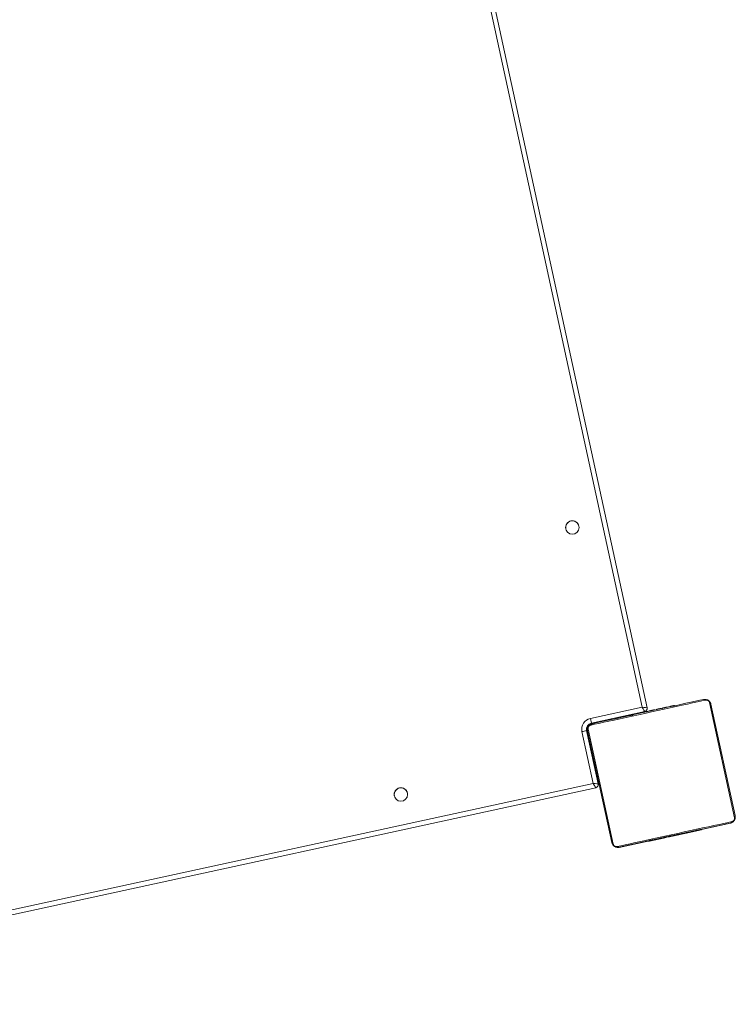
# Model space of a CAD drawing. Header units: inches. Extents: x -433 to 341, y -109 to 237.
# Tile 321 of 335: x 92.072 to 92.525, y 18.773 to 19.396. Entities that reach past the tile are written whole.
import ezdxf

# ---------------------------------------------------------------- set-up
doc = ezdxf.new("R2010")
doc.units = ezdxf.units.IN
doc.header["$MEASUREMENT"] = 0
doc.layers.add('1_projektowane', color=7, linetype='Continuous', lineweight=5)
doc.layers.add('urzadzenie', color=7, linetype='Continuous', lineweight=5)

# ---------------------------------------------------------------- blocks, each defined once
blk = doc.blocks.new('ddddd')
at = {"layer": 'urzadzenie', "color": 7, "linetype": 'Continuous'}
for p, q in [((75.20416, -7.10406), (75.12968, -7.10406)), ((75.13092, -7.10337), (75.20292, -7.10337)), ((75.20693, -7.10737), (75.20692, -7.10737)), ((75.20693, -7.10737), (75.20693, -7.1261)), ((75.20693, -7.10737), (75.20705, -7.10737)), ((75.20705, -7.1261), (75.20705, -7.10737)), ((75.12692, -7.12609), (75.12668, -7.12609)), ((75.12672, -7.12632), (75.12692, -7.12632)), ((75.20712, -7.1261), (75.20692, -7.1261)), ((75.20712, -7.12631), (75.20692, -7.12631)), ((75.20713, -7.12856), (75.20712, -7.12623)), ((75.12672, -7.12754), (75.12692, -7.12754)), ((75.12672, -7.13009), (75.12672, -7.1291)), ((75.12672, -7.1291), (75.12692, -7.1291)), ((75.12672, -7.13009), (75.12692, -7.13009)), ((75.12672, -7.13115), (75.12672, -7.13009)), ((75.12672, -7.13115), (75.12692, -7.13115)), ((75.12672, -7.13267), (75.12692, -7.13267)), ((75.20712, -7.12745), (75.20692, -7.12745)), ((75.20712, -7.12798), (75.20692, -7.12798)), ((75.20692, -7.12959), (75.20692, -7.12961)), ((75.20712, -7.12959), (75.20692, -7.12959)), ((75.20712, -7.12961), (75.20692, -7.12961)), ((75.20712, -7.1312), (75.20692, -7.1312)), ((75.20712, -7.13202), (75.20692, -7.13202)), ((75.20693, -7.12798), (75.20693, -7.12813)), ((75.20705, -7.12925), (75.20705, -7.12813)), ((75.20712, -7.12813), (75.20712, -7.12813)), ((75.20712, -7.12896), (75.20712, -7.12988)), ((75.20712, -7.12959), (75.20712, -7.12961)), ((75.20712, -7.12988), (75.20712, -7.13098)), ((75.20712, -7.13105), (75.20712, -7.13105)), ((75.20712, -7.13383), (75.20713, -7.13118)), ((75.20712, -7.13202), (75.20712, -7.13202)), ((75.20713, -7.13235), (75.20712, -7.13235)), ((75.20713, -7.13306), (75.20712, -7.13306)), ((75.20713, -7.13181), (75.20712, -7.13181)), ((75.12666, -7.13402), (75.12692, -7.13402)), ((75.12672, -7.1338), (75.12692, -7.1338)), ((75.12672, -7.1342), (75.12672, -7.13402)), ((75.12672, -7.13477), (75.12672, -7.1342)), ((75.12672, -7.1342), (75.12692, -7.1342)), ((75.12672, -7.13477), (75.12692, -7.13477)), ((75.12672, -7.13638), (75.12672, -7.13637)), ((75.12672, -7.13637), (75.12692, -7.13637)), ((75.12672, -7.13638), (75.12692, -7.13638)), ((75.12672, -7.13799), (75.12692, -7.13799)), ((75.12672, -7.13884), (75.12692, -7.13884)), ((75.12672, -7.13885), (75.12692, -7.13885)), ((75.12672, -7.13885), (75.12692, -7.13885)), ((75.12672, -7.13909), (75.12692, -7.13909)), ((75.20712, -7.13498), (75.20692, -7.13498)), ((75.20705, -7.13889), (75.20705, -7.13789)), ((75.20712, -7.1349), (75.20712, -7.1349)), ((74.47945, -7.14337), (75.12445, -7.14337)), ((75.12445, -7.14337), (75.12445, -7.14337)), ((75.12645, -7.14537), (75.12645, -7.17987)), ((75.12645, -7.14537), (75.12645, -7.14537)), ((75.12645, -7.17987), (75.12645, -7.14537)), ((75.12645, -7.14537), (75.12672, -7.14537)), ((75.12672, -7.14054), (75.12692, -7.14054)), ((75.12672, -7.14173), (75.12692, -7.14173)), ((75.12672, -7.14369), (75.12692, -7.14369)), ((75.20692, -7.1393), (75.20692, -7.13949)), ((75.20712, -7.1393), (75.20692, -7.1393)), ((75.20692, -7.13949), (75.20692, -7.14009)), ((75.20712, -7.13949), (75.20692, -7.13949)), ((75.20712, -7.14009), (75.20692, -7.14009)), ((75.20712, -7.14304), (75.20692, -7.14304)), ((75.20712, -7.145), (75.20692, -7.145)), ((75.20712, -7.14009), (75.20712, -7.14009)), ((75.20712, -7.143), (75.20712, -7.143)), ((75.20712, -7.14473), (75.20712, -7.14473)), ((75.20712, -7.14493), (75.20712, -7.14494)), ((75.20712, -7.14494), (75.20712, -7.14493)), ((75.20712, -7.14493), (75.20712, -7.14493)), ((75.20712, -7.14494), (75.20712, -7.14494)), ((75.20712, -7.14494), (75.20712, -7.14494)), ((75.12345, -7.14637), (74.48045, -7.14637)), ((75.12345, -7.17987), (75.12345, -7.14637)), ((75.12672, -7.15037), (75.12645, -7.15037)), ((75.12672, -7.14664), (75.12692, -7.14664)), ((75.12672, -7.14724), (75.12672, -7.14664)), ((75.12672, -7.14743), (75.12672, -7.14724)), ((75.12672, -7.14724), (75.12692, -7.14724)), ((75.12672, -7.14743), (75.12692, -7.14743)), ((75.20712, -7.14619), (75.20692, -7.14619)), ((75.20712, -7.14764), (75.20692, -7.14764)), ((75.20712, -7.14788), (75.20692, -7.14788)), ((75.20712, -7.14788), (75.20692, -7.14788)), ((75.20712, -7.14789), (75.20692, -7.14789)), ((75.20712, -7.14874), (75.20692, -7.14874)), ((75.20692, -7.15035), (75.20692, -7.15036)), ((75.20712, -7.15035), (75.20692, -7.15035)), ((75.20712, -7.15036), (75.20692, -7.15036)), ((75.20693, -7.14764), (75.20693, -7.14882)), ((75.20693, -7.14874), (75.20693, -7.14789)), ((75.20705, -7.14874), (75.20705, -7.14789)), ((75.20712, -7.14637), (75.20712, -7.14642)), ((75.20712, -7.14764), (75.20712, -7.14764)), ((75.20712, -7.14785), (75.20712, -7.14788)), ((75.20712, -7.14788), (75.20712, -7.14785)), ((75.20712, -7.14788), (75.20712, -7.14788)), ((75.20712, -7.14789), (75.20712, -7.14788)), ((75.20712, -7.14889), (75.20712, -7.14889)), ((75.20712, -7.15035), (75.20712, -7.15036)), ((75.20713, -7.14688), (75.20713, -7.14679)), ((75.12672, -7.15175), (75.12692, -7.15175)), ((75.12672, -7.15471), (75.12692, -7.15471)), ((75.12672, -7.15553), (75.12692, -7.15553)), ((75.12672, -7.15714), (75.12672, -7.15713)), ((75.12672, -7.15713), (75.12692, -7.15713)), ((75.12672, -7.15714), (75.12692, -7.15714)), ((75.20719, -7.15271), (75.20688, -7.15271)), ((75.20692, -7.15181), (75.20692, -7.15253)), ((75.20712, -7.15196), (75.20692, -7.15196)), ((75.20692, -7.15253), (75.20692, -7.15271)), ((75.20712, -7.15253), (75.20692, -7.15253)), ((75.20712, -7.15294), (75.20692, -7.15294)), ((75.20712, -7.15406), (75.20692, -7.15406)), ((75.20692, -7.15558), (75.20692, -7.15664)), ((75.20712, -7.15558), (75.20692, -7.15558)), ((75.20692, -7.15664), (75.20692, -7.15763)), ((75.20712, -7.15664), (75.20692, -7.15664)), ((75.20712, -7.15712), (75.20692, -7.15712)), ((75.20712, -7.15763), (75.20692, -7.15763)), ((75.20693, -7.15712), (75.20693, -7.17937)), ((75.20705, -7.16063), (75.20705, -7.15712)), ((75.20712, -7.15181), (75.20712, -7.15181)), ((75.20712, -7.15425), (75.20712, -7.15284)), ((75.20712, -7.15558), (75.20712, -7.15664)), ((75.20712, -7.15664), (75.20712, -7.15763)), ((75.20712, -7.15712), (75.20713, -7.15712)), ((75.20713, -7.15419), (75.20713, -7.15419)), ((75.12672, -7.15875), (75.12692, -7.15875)), ((75.12672, -7.15928), (75.12692, -7.15928)), ((75.12672, -7.16042), (75.12692, -7.16042)), ((75.12672, -7.16064), (75.12692, -7.16064)), ((75.20685, -7.16065), (75.20716, -7.16065)), ((75.20712, -7.15919), (75.20692, -7.15919)), ((75.20712, -7.16041), (75.20692, -7.16041)), ((75.20693, -7.17937), (75.20693, -7.16065)), ((75.20705, -7.17937), (75.20705, -7.16065)), ((75.20712, -7.16051), (75.20712, -7.15914)), ((75.12345, -7.17987), (75.12645, -7.17987)), ((75.12645, -7.17987), (75.12645, -7.17987)), ((75.12695, -7.18037), (75.12648, -7.18037)), ((75.12695, -7.18037), (75.12695, -7.17978)), ((75.12698, -7.18037), (75.12695, -7.18037)), ((75.12698, -7.17999), (75.12698, -7.18037)), ((75.12968, -7.18268), (75.20416, -7.18268)), ((75.20692, -7.17937), (75.20693, -7.17937)), ((75.20693, -7.17937), (75.20705, -7.17937)), ((75.12995, -7.18337), (75.12995, -7.18383)), ((75.13045, -7.18387), (75.16495, -7.18387)), ((75.16395, -7.18687), (75.13045, -7.18687)), ((75.20292, -7.18337), (75.13092, -7.18337)), ((75.15995, -7.18387), (75.15995, -7.18337)), ((75.16395, -7.82987), (75.16395, -7.18687)), ((75.16495, -7.18337), (75.16495, -7.18387)), ((75.16495, -7.18387), (75.16495, -7.18387)), ((75.16497, -7.18387), (75.16497, -7.18337)), ((75.16695, -7.18587), (75.16695, -7.83087)), ((75.16695, -7.18587), (75.16695, -7.18587)), ((75.16695, -7.83087), (75.16695, -7.18587)), ((75.20293, -7.18337), (75.20292, -7.18337)), ((75.20293, -7.18337), (75.20305, -7.18337))]:
    blk.add_line(p, q, dxfattribs=at)
at = {"layer": 'urzadzenie', "color": 7, "linetype": 'Continuous', "flags": 128}
for points in [[(75.12692, -7.17937), (75.12692, -7.17692), (75.12692, -7.1742), (75.12692, -7.17121), (75.12692, -7.16799), (75.12692, -7.16457), (75.12692, -7.16096), (75.12692, -7.15721), (75.12692, -7.15334), (75.12692, -7.14938), (75.12692, -7.14538), (75.12692, -7.14135), (75.12692, -7.13735), (75.12692, -7.13339), (75.12692, -7.12952), (75.12692, -7.12577), (75.12692, -7.12216), (75.12692, -7.11874), (75.12692, -7.11552), (75.12692, -7.11253), (75.12692, -7.10981), (75.12692, -7.10737)], [(75.12693, -7.10737), (75.12701, -7.10658), (75.12721, -7.1059)], [(75.12761, -7.10612), (75.12761, -7.10865), (75.12761, -7.11147), (75.12761, -7.11456), (75.12761, -7.11789), (75.12761, -7.12143), (75.12761, -7.12516), (75.12761, -7.12905), (75.12761, -7.13305), (75.12761, -7.13714), (75.12761, -7.14128), (75.12761, -7.14545), (75.12761, -7.14959), (75.12761, -7.15368), (75.12761, -7.15768), (75.12761, -7.16157), (75.12761, -7.1653), (75.12761, -7.16884), (75.12761, -7.17217), (75.12761, -7.17526), (75.12761, -7.17808), (75.12761, -7.18061)], [(75.12952, -7.10362), (75.13015, -7.10344), (75.13093, -7.10337)], [(75.20623, -7.18061), (75.20623, -7.17808), (75.20623, -7.17526), (75.20623, -7.17217), (75.20623, -7.16884), (75.20623, -7.1653), (75.20623, -7.16157), (75.20623, -7.15768), (75.20623, -7.15368), (75.20623, -7.14959), (75.20623, -7.14545), (75.20623, -7.14128), (75.20623, -7.13714), (75.20623, -7.13305), (75.20623, -7.12905), (75.20623, -7.12516), (75.20623, -7.12143), (75.20623, -7.11789), (75.20623, -7.11456), (75.20623, -7.11147), (75.20623, -7.10865), (75.20623, -7.10612)], [(75.20692, -7.10737), (75.20692, -7.10981), (75.20692, -7.11253), (75.20692, -7.11552), (75.20692, -7.11874), (75.20692, -7.12216), (75.20692, -7.12577), (75.20692, -7.12952), (75.20692, -7.13339), (75.20692, -7.13735), (75.20692, -7.14135), (75.20692, -7.14538), (75.20692, -7.14938), (75.20692, -7.15334), (75.20692, -7.15721), (75.20692, -7.16096), (75.20692, -7.16457), (75.20692, -7.16799), (75.20692, -7.17121), (75.20692, -7.1742), (75.20692, -7.17692), (75.20692, -7.17937)], [(75.12697, -7.15334), (75.12697, -7.15431), (75.12697, -7.1559), (75.12697, -7.15786), (75.12697, -7.1599), (75.12697, -7.1617), (75.12697, -7.163), (75.12697, -7.16359), (75.12697, -7.16339), (75.12697, -7.16242), (75.12697, -7.16083), (75.12697, -7.15887), (75.12697, -7.15683), (75.12697, -7.15503), (75.12697, -7.15373), (75.12697, -7.15314), (75.12697, -7.15334)], [(75.12719, -7.18079), (75.12701, -7.18015), (75.12693, -7.17937)], [(75.13093, -7.18337), (75.13015, -7.18329), (75.12949, -7.1831)]]:
    blk.add_lwpolyline(points, dxfattribs=at)
at = {"layer": 'urzadzenie', "color": 7, "linetype": 'Continuous'}
for centre in [(75.00295, -7.16537), (75.14495, -7.30737)]:
    blk.add_circle(centre, 0.00425, dxfattribs=at)
for centre, radius, start, end in [((75.12846, -7.10741), 0.00154, 123.51089, 178.39713), ((75.13097, -7.10491), 0.00154, 91.61375, 146.4859), ((75.20288, -7.10491), 0.00154, 33.49903, 88.38219), ((75.20293, -7.10737), 0.004, 360, 90), ((75.20538, -7.10741), 0.00154, 1.62867, 56.49775), ((75.20305, -7.10737), 0.004, 0, 17.83688), ((75.12445, -7.14537), 0.002, 360, 90), ((75.12445, -7.14537), 0.002, 360, 90), ((75.00295, -7.16537), 0.00425, 90, 270), ((75.13045, -7.17987), 0.007, 180, 270), ((75.13045, -7.17987), 0.004, 180, 270), ((75.13045, -7.17987), 0.004, 180, 270), ((75.12846, -7.17932), 0.00154, 181.60287, 236.48911), ((75.12995, -7.18037), 0.003, 180, 270), ((75.12998, -7.18037), 0.003, 180, 270), ((75.13097, -7.18182), 0.00154, 213.5141, 268.38625), ((75.20288, -7.18183), 0.00154, 271.61781, 326.50097), ((75.20293, -7.17937), 0.004, 270, 0), ((75.20538, -7.17932), 0.00154, 303.50225, 358.37133), ((75.20305, -7.17937), 0.004, 348.6067, 0), ((77.77633, -7.18612), 2.64588, 179.95128, 180.01624), ((75.16495, -7.18587), 0.002, 360, 90), ((75.16495, -7.18587), 0.002, 360, 90), ((75.14495, -7.30737), 0.00425, 90, 270)]:
    blk.add_arc(centre, radius, start, end, dxfattribs=at)
for centre, major_axis, ratio, start_param, end_param in [((75.12345, -7.14637), (0.001, 0.003), 0.000255, 0.000085, 1.570881), ((75.12345, -7.14637), (0.003, 0.001), 0.000085, 0.000255, 1.571051), ((75.16395, -7.18687), (0.001, 0.003), 0.000255, 0.000085, 1.570881), ((75.16395, -7.18687), (0.003, 0.001), 0.000085, 0.000255, 1.571051)]:
    blk.add_ellipse(centre, major_axis=major_axis, ratio=ratio, start_param=start_param, end_param=end_param, dxfattribs=at)
for points, knots in [([(75.12692, -7.10737), (75.12694, -7.1071), (75.12697, -7.10653), (75.12724, -7.10572), (75.12763, -7.10506), (75.12803, -7.10458), (75.12851, -7.10415), (75.12906, -7.10381), (75.1299, -7.10345), (75.1305, -7.1034), (75.13092, -7.10337)], [0, 0, 0, 0, 0.143101, 0.299549, 0.405379, 0.489658, 0.574622, 0.683132, 0.780409, 1, 1, 1, 1]), ([(75.12968, -7.10406), (75.12947, -7.10407), (75.12918, -7.10409), (75.12873, -7.10427), (75.12844, -7.10445), (75.12819, -7.10468), (75.12797, -7.10494), (75.12776, -7.1053), (75.12763, -7.10572), (75.12762, -7.10599), (75.12761, -7.10612)], [0, 0, 0, 0, 0.244996, 0.340931, 0.437639, 0.508581, 0.579548, 0.675598, 0.836538, 1, 1, 1, 1]), ([(75.20292, -7.10337), (75.20319, -7.10338), (75.20376, -7.10341), (75.20456, -7.10368), (75.20523, -7.10407), (75.20571, -7.10448), (75.20614, -7.10495), (75.20648, -7.1055), (75.20684, -7.10634), (75.20689, -7.10695), (75.20692, -7.10737)], [0, 0, 0, 0, 0.143101, 0.299549, 0.405379, 0.489658, 0.574622, 0.683132, 0.780409, 1, 1, 1, 1]), ([(75.20623, -7.10612), (75.20622, -7.10592), (75.2062, -7.10563), (75.20601, -7.10518), (75.20583, -7.10488), (75.2056, -7.10463), (75.20534, -7.10441), (75.20499, -7.10421), (75.20457, -7.10408), (75.2043, -7.10406), (75.20416, -7.10406)], [0, 0, 0, 0, 0.244996, 0.340931, 0.437639, 0.508581, 0.579548, 0.675598, 0.836538, 1, 1, 1, 1]), ([(75.12672, -7.12632), (75.12672, -7.12627), (75.12672, -7.12615), (75.12672, -7.12608), (75.12672, -7.12609), (75.12672, -7.12609)], [0, 0, 0, 0, 0.380358, 0.857047, 1, 1, 1, 1]), ([(75.12672, -7.12754), (75.12672, -7.1274), (75.12672, -7.12713), (75.12672, -7.12668), (75.12672, -7.12646), (75.12672, -7.12632)], [0, 0, 0, 0, 0.302433, 0.583913, 1, 1, 1, 1]), ([(75.20692, -7.1261), (75.20692, -7.12611), (75.20692, -7.12612), (75.20692, -7.12626), (75.20692, -7.12631)], [0, 0, 0, 0, 0.571119, 1, 1, 1, 1]), ([(75.20692, -7.12631), (75.20692, -7.12639), (75.20692, -7.12654), (75.20692, -7.12693), (75.20692, -7.12725), (75.20692, -7.12745)], [0, 0, 0, 0, 0.267073, 0.539861, 1, 1, 1, 1]), ([(75.20712, -7.12623), (75.20712, -7.12618), (75.20712, -7.12611), (75.20712, -7.1261), (75.20712, -7.1261)], [0, 0, 0, 0, 0.581027, 1, 1, 1, 1]), ([(75.20712, -7.1261), (75.20712, -7.12611), (75.20712, -7.12612), (75.20712, -7.12626), (75.20712, -7.12631)], [0, 0, 0, 0, 0.571119, 1, 1, 1, 1]), ([(75.20712, -7.12631), (75.20712, -7.12639), (75.20712, -7.12654), (75.20712, -7.12693), (75.20712, -7.12725), (75.20712, -7.12745)], [0, 0, 0, 0, 0.267073, 0.539861, 1, 1, 1, 1]), ([(75.12672, -7.1291), (75.12672, -7.12904), (75.12672, -7.12892), (75.12672, -7.12862), (75.12672, -7.12827), (75.12672, -7.12793), (75.12672, -7.12767), (75.12672, -7.12754)], [0, 0, 0, 0, 0.266938, 0.528217, 0.668667, 0.821858, 1, 1, 1, 1]), ([(75.12672, -7.13267), (75.12672, -7.13247), (75.12672, -7.13209), (75.12672, -7.13163), (75.12672, -7.13133), (75.12672, -7.13121), (75.12672, -7.13115)], [0, 0, 0, 0, 0.272078, 0.52186, 0.739656, 1, 1, 1, 1]), ([(75.12672, -7.1338), (75.12672, -7.13372), (75.12672, -7.13357), (75.12672, -7.13319), (75.12672, -7.13287), (75.12672, -7.13267)], [0, 0, 0, 0, 0.267217, 0.54023, 1, 1, 1, 1]), ([(75.20692, -7.12745), (75.20692, -7.12761), (75.20692, -7.12785), (75.20692, -7.12806), (75.20692, -7.12813)], [0, 0, 0, 0, 0.665085, 1, 1, 1, 1]), ([(75.20692, -7.12798), (75.20692, -7.12801), (75.20692, -7.12807), (75.20692, -7.1285), (75.20692, -7.12903), (75.20692, -7.1294), (75.20692, -7.12959)], [0, 0, 0, 0, 0.283614, 0.55807, 0.775283, 1, 1, 1, 1]), ([(75.20692, -7.12961), (75.20692, -7.12984), (75.20692, -7.13031), (75.20692, -7.13083), (75.20692, -7.13115), (75.20692, -7.13118), (75.20692, -7.1312)], [0, 0, 0, 0, 0.28226, 0.556378, 0.774142, 1, 1, 1, 1]), ([(75.20692, -7.1312), (75.20692, -7.13123), (75.20692, -7.13133), (75.20692, -7.13158), (75.20692, -7.13189), (75.20692, -7.13202)], [0, 0, 0, 0, 0.133987, 0.632877, 1, 1, 1, 1]), ([(75.20692, -7.13202), (75.20692, -7.13203), (75.20692, -7.13205), (75.20692, -7.13222), (75.20692, -7.13248), (75.20692, -7.13298), (75.20692, -7.13383), (75.20692, -7.13457), (75.20692, -7.13498)], [0, 0, 0, 0, 0.103888, 0.205536, 0.310854, 0.424298, 0.685101, 1, 1, 1, 1]), ([(75.20712, -7.12745), (75.20712, -7.12761), (75.20712, -7.1279), (75.20712, -7.12829), (75.20712, -7.1287), (75.20712, -7.12886), (75.20712, -7.12896)], [0, 0, 0, 0, 0.218759, 0.403934, 0.577734, 1, 1, 1, 1]), ([(75.20712, -7.12798), (75.20712, -7.12801), (75.20712, -7.12807), (75.20712, -7.1285), (75.20712, -7.12903), (75.20712, -7.1294), (75.20712, -7.12959)], [0, 0, 0, 0, 0.2836137, 0.5580703, 0.7752831, 1, 1, 1, 1]), ([(75.20712, -7.1296), (75.20712, -7.12936), (75.20712, -7.12888), (75.20712, -7.12836), (75.20712, -7.12804), (75.20712, -7.128), (75.20712, -7.12798)], [0, 0, 0, 0, 0.284749, 0.55947, 0.776173, 1, 1, 1, 1]), ([(75.20712, -7.12958), (75.20712, -7.12936), (75.20712, -7.12893), (75.20712, -7.12845), (75.20712, -7.12818), (75.20712, -7.12815), (75.20712, -7.12813)], [0, 0, 0, 0, 0.288454, 0.554029, 0.767384, 1, 1, 1, 1]), ([(75.20712, -7.12813), (75.20712, -7.12816), (75.20712, -7.1282), (75.20712, -7.12859), (75.20712, -7.12907), (75.20712, -7.12942), (75.20712, -7.1296)], [0, 0, 0, 0, 0.289874, 0.555838, 0.768581, 1, 1, 1, 1]), ([(75.20712, -7.13105), (75.20712, -7.13103), (75.20712, -7.13098), (75.20712, -7.1306), (75.20712, -7.13011), (75.20712, -7.12976), (75.20712, -7.12958)], [0, 0, 0, 0, 0.289863, 0.555819, 0.768573, 1, 1, 1, 1]), ([(75.20712, -7.1312), (75.20712, -7.13117), (75.20712, -7.13111), (75.20712, -7.13068), (75.20712, -7.13016), (75.20712, -7.12979), (75.20712, -7.1296)], [0, 0, 0, 0, 0.2835685, 0.5579721, 0.7751794, 1, 1, 1, 1]), ([(75.20712, -7.1296), (75.20712, -7.12982), (75.20712, -7.13025), (75.20712, -7.13074), (75.20712, -7.13101), (75.20712, -7.13104), (75.20712, -7.13105)], [0, 0, 0, 0, 0.28848, 0.554085, 0.767434, 1, 1, 1, 1]), ([(75.20712, -7.12961), (75.20712, -7.12984), (75.20712, -7.13031), (75.20712, -7.13083), (75.20712, -7.13115), (75.20712, -7.13118), (75.20712, -7.1312)], [0, 0, 0, 0, 0.28226, 0.556378, 0.774142, 1, 1, 1, 1]), ([(75.20712, -7.13098), (75.20712, -7.13107), (75.20712, -7.13124), (75.20712, -7.13158), (75.20712, -7.13205), (75.20712, -7.13239), (75.20712, -7.13257)], [0, 0, 0, 0, 0.2976084, 0.5601581, 0.7626648, 1, 1, 1, 1]), ([(75.20712, -7.13202), (75.20712, -7.13204), (75.20712, -7.13208), (75.20712, -7.1324), (75.20712, -7.13281), (75.20712, -7.13309), (75.20712, -7.13324)], [0, 0, 0, 0, 0.289945, 0.560957, 0.774536, 1, 1, 1, 1]), ([(75.20712, -7.13505), (75.20712, -7.13464), (75.20712, -7.13388), (75.20712, -7.13301), (75.20712, -7.1325), (75.20712, -7.13223), (75.20712, -7.13205), (75.20712, -7.13203), (75.20712, -7.13202)], [0, 0, 0, 0, 0.318325, 0.580823, 0.694103, 0.79846, 0.898383, 1, 1, 1, 1]), ([(75.20712, -7.13202), (75.20712, -7.13203), (75.20712, -7.13205), (75.20712, -7.13222), (75.20712, -7.13248), (75.20712, -7.13298), (75.20712, -7.13383), (75.20712, -7.13457), (75.20712, -7.13498)], [0, 0, 0, 0, 0.103888, 0.205536, 0.310854, 0.424298, 0.685101, 1, 1, 1, 1]), ([(75.20712, -7.13324), (75.20712, -7.13305), (75.20712, -7.13269), (75.20712, -7.13229), (75.20712, -7.13206), (75.20712, -7.13203), (75.20712, -7.13202)], [0, 0, 0, 0, 0.283495, 0.552824, 0.769183, 1, 1, 1, 1]), ([(75.20712, -7.13257), (75.20712, -7.13271), (75.20712, -7.13299), (75.20712, -7.13346), (75.20712, -7.13369), (75.20712, -7.13382)], [0, 0, 0, 0, 0.29753, 0.57873, 1, 1, 1, 1]), ([(75.20713, -7.13192), (75.20713, -7.13151), (75.20713, -7.13069), (75.20713, -7.1297), (75.20713, -7.129), (75.20713, -7.12872), (75.20713, -7.12856)], [0, 0, 0, 0, 0.2647721, 0.519841, 0.741783, 1, 1, 1, 1]), ([(75.20713, -7.13118), (75.20713, -7.13122), (75.20713, -7.13128), (75.20713, -7.1314), (75.20713, -7.13152), (75.20713, -7.13166), (75.20713, -7.13176), (75.20713, -7.13181)], [0, 0, 0, 0, 0.2806994, 0.497635, 0.6686579, 0.8379662, 1, 1, 1, 1]), ([(75.20713, -7.13181), (75.20713, -7.13192), (75.20713, -7.1321), (75.20713, -7.13227), (75.20713, -7.13235)], [0, 0, 0, 0, 0.562766, 1, 1, 1, 1]), ([(75.20713, -7.13434), (75.20713, -7.13432), (75.20713, -7.13428), (75.20713, -7.13397), (75.20713, -7.13347), (75.20713, -7.13277), (75.20713, -7.13222), (75.20713, -7.13192)], [0, 0, 0, 0, 0.1662601, 0.3284635, 0.5014618, 0.7320924, 1, 1, 1, 1]), ([(75.20713, -7.13235), (75.20713, -7.13247), (75.20713, -7.1327), (75.20713, -7.13294), (75.20713, -7.13306)], [0, 0, 0, 0, 0.517462, 1, 1, 1, 1]), ([(75.20713, -7.13306), (75.20713, -7.1332), (75.20713, -7.13348), (75.20713, -7.13384), (75.20713, -7.13411), (75.20713, -7.1343), (75.20713, -7.13433), (75.20713, -7.13434)], [0, 0, 0, 0, 0.218436, 0.410846, 0.590431, 0.796056, 1, 1, 1, 1]), ([(75.12672, -7.13401), (75.12672, -7.13401), (75.12672, -7.13402), (75.12672, -7.13389), (75.12672, -7.1338)], [0, 0, 0, 0, 0.245946, 1, 1, 1, 1]), ([(75.12672, -7.13637), (75.12672, -7.13613), (75.12672, -7.13566), (75.12672, -7.13514), (75.12672, -7.13483), (75.12672, -7.13479), (75.12672, -7.13477)], [0, 0, 0, 0, 0.28226, 0.556382, 0.774146, 1, 1, 1, 1]), ([(75.12672, -7.13799), (75.12672, -7.13796), (75.12672, -7.1379), (75.12672, -7.13747), (75.12672, -7.13694), (75.12672, -7.13657), (75.12672, -7.13638)], [0, 0, 0, 0, 0.283612, 0.558066, 0.775278, 1, 1, 1, 1]), ([(75.12672, -7.13885), (75.12672, -7.13885), (75.12672, -7.13884), (75.12672, -7.13884), (75.12672, -7.13884)], [0, 0, 0, 0, 0.397016, 1, 1, 1, 1]), ([(75.12672, -7.13909), (75.12672, -7.13903), (75.12672, -7.13886), (75.12672, -7.13886), (75.12672, -7.13885)], [0, 0, 0, 0, 0.352371, 1, 1, 1, 1]), ([(75.12672, -7.13885), (75.12672, -7.13885), (75.12672, -7.13885), (75.12672, -7.13885), (75.12672, -7.13885)], [0, 0, 0, 0, 0.607829, 1, 1, 1, 1]), ([(75.12672, -7.14054), (75.12672, -7.14031), (75.12672, -7.13988), (75.12672, -7.1394), (75.12672, -7.13913), (75.12672, -7.1391), (75.12672, -7.13909)], [0, 0, 0, 0, 0.288473, 0.55406, 0.767413, 1, 1, 1, 1]), ([(75.20692, -7.13498), (75.20692, -7.13564), (75.20692, -7.13691), (75.20692, -7.13835), (75.20692, -7.13917), (75.20692, -7.13926), (75.20692, -7.1393)], [0, 0, 0, 0, 0.2956183, 0.5631187, 0.773393, 1, 1, 1, 1]), ([(75.20712, -7.13324), (75.20712, -7.13343), (75.20712, -7.13375), (75.20712, -7.13405), (75.20712, -7.13417)], [0, 0, 0, 0, 0.604296, 1, 1, 1, 1]), ([(75.20712, -7.13417), (75.20712, -7.13401), (75.20712, -7.13371), (75.20712, -7.13339), (75.20712, -7.13324)], [0, 0, 0, 0, 0.511841, 1, 1, 1, 1]), ([(75.20712, -7.13382), (75.20712, -7.13388), (75.20712, -7.13401), (75.20712, -7.13405), (75.20712, -7.13391), (75.20712, -7.13383)], [0, 0, 0, 0, 0.259102, 0.526918, 1, 1, 1, 1]), ([(75.20712, -7.13417), (75.20712, -7.13433), (75.20712, -7.13467), (75.20712, -7.13503), (75.20712, -7.13521)], [0, 0, 0, 0, 0.4927172, 1, 1, 1, 1]), ([(75.20712, -7.13521), (75.20712, -7.13499), (75.20712, -7.13463), (75.20712, -7.13429), (75.20712, -7.13417)], [0, 0, 0, 0, 0.621869, 1, 1, 1, 1]), ([(75.20712, -7.1349), (75.20712, -7.13493), (75.20712, -7.13497), (75.20712, -7.13535), (75.20712, -7.13584), (75.20712, -7.13619), (75.20712, -7.13637)], [0, 0, 0, 0, 0.289818, 0.55575, 0.768518, 1, 1, 1, 1]), ([(75.20712, -7.13498), (75.20712, -7.13564), (75.20712, -7.13691), (75.20712, -7.13835), (75.20712, -7.13917), (75.20712, -7.13926), (75.20712, -7.1393)], [0, 0, 0, 0, 0.295618, 0.563119, 0.773393, 1, 1, 1, 1]), ([(75.20712, -7.1393), (75.20712, -7.13923), (75.20712, -7.13909), (75.20712, -7.13796), (75.20712, -7.13656), (75.20712, -7.13557), (75.20712, -7.13505)], [0, 0, 0, 0, 0.28442, 0.551485, 0.76701, 1, 1, 1, 1]), ([(75.20712, -7.13521), (75.20712, -7.13533), (75.20712, -7.13557), (75.20712, -7.1359), (75.20712, -7.13616), (75.20712, -7.13635), (75.20712, -7.13637), (75.20712, -7.13638)], [0, 0, 0, 0, 0.183966, 0.356605, 0.530342, 0.750537, 1, 1, 1, 1]), ([(75.20712, -7.13638), (75.20712, -7.13637), (75.20712, -7.13636), (75.20712, -7.13622), (75.20712, -7.13599), (75.20712, -7.13564), (75.20712, -7.13535), (75.20712, -7.13521)], [0, 0, 0, 0, 0.214077, 0.405884, 0.582753, 0.78508, 1, 1, 1, 1]), ([(75.20712, -7.13637), (75.20712, -7.13649), (75.20712, -7.13674), (75.20712, -7.13715), (75.20712, -7.13738), (75.20712, -7.13751)], [0, 0, 0, 0, 0.296799, 0.574828, 1, 1, 1, 1]), ([(75.20712, -7.13751), (75.20712, -7.13783), (75.20712, -7.13844), (75.20712, -7.13915), (75.20712, -7.13949)], [0, 0, 0, 0, 0.535189, 1, 1, 1, 1]), ([(75.20712, -7.13783), (75.20712, -7.13785), (75.20712, -7.13789), (75.20712, -7.13821), (75.20712, -7.13862), (75.20712, -7.13891), (75.20712, -7.13906)], [0, 0, 0, 0, 0.301861, 0.576232, 0.784734, 1, 1, 1, 1]), ([(75.20712, -7.13906), (75.20712, -7.13887), (75.20712, -7.1385), (75.20712, -7.1381), (75.20712, -7.13787), (75.20712, -7.13785), (75.20712, -7.13783)], [0, 0, 0, 0, 0.272677, 0.5394, 0.76041, 1, 1, 1, 1]), ([(75.20712, -7.13906), (75.20712, -7.13924), (75.20712, -7.13961), (75.20712, -7.14001), (75.20712, -7.14024), (75.20712, -7.14027), (75.20712, -7.14028)], [0, 0, 0, 0, 0.271166, 0.537585, 0.759255, 1, 1, 1, 1]), ([(75.20712, -7.14028), (75.20712, -7.14026), (75.20712, -7.14022), (75.20712, -7.1399), (75.20712, -7.13949), (75.20712, -7.1392), (75.20712, -7.13906)], [0, 0, 0, 0, 0.30057, 0.574549, 0.783606, 1, 1, 1, 1]), ([(75.20713, -7.13637), (75.20713, -7.13614), (75.20713, -7.13571), (75.20713, -7.13522), (75.20712, -7.13495), (75.20712, -7.13492), (75.20712, -7.1349)], [0, 0, 0, 0, 0.289894, 0.555836, 0.768565, 1, 1, 1, 1]), ([(75.20713, -7.13753), (75.20713, -7.13745), (75.20713, -7.13729), (75.20713, -7.13689), (75.20713, -7.13657), (75.20713, -7.13637)], [0, 0, 0, 0, 0.269806, 0.5448351, 1, 1, 1, 1]), ([(75.20713, -7.13949), (75.20713, -7.13908), (75.20713, -7.13836), (75.20713, -7.13778), (75.20713, -7.13753)], [0, 0, 0, 0, 0.573408, 1, 1, 1, 1]), ([(75.12672, -7.14173), (75.12672, -7.14165), (75.12672, -7.14148), (75.12672, -7.14108), (75.12672, -7.14074), (75.12672, -7.14054)], [0, 0, 0, 0, 0.271506, 0.546061, 1, 1, 1, 1]), ([(75.12672, -7.14369), (75.12672, -7.14326), (75.12672, -7.14254), (75.12672, -7.14197), (75.12672, -7.14173)], [0, 0, 0, 0, 0.583245, 1, 1, 1, 1]), ([(75.12672, -7.14664), (75.12672, -7.14663), (75.12672, -7.14659), (75.12672, -7.14625), (75.12672, -7.14567), (75.12672, -7.14478), (75.12672, -7.14406), (75.12672, -7.14369)], [0, 0, 0, 0, 0.216382, 0.406581, 0.580203, 0.780818, 1, 1, 1, 1]), ([(75.20692, -7.14009), (75.20692, -7.14011), (75.20692, -7.14014), (75.20692, -7.14048), (75.20692, -7.14106), (75.20692, -7.14195), (75.20692, -7.14267), (75.20692, -7.14304)], [0, 0, 0, 0, 0.216382, 0.406581, 0.580203, 0.780818, 1, 1, 1, 1]), ([(75.20692, -7.14304), (75.20692, -7.14347), (75.20692, -7.14419), (75.20692, -7.14476), (75.20692, -7.145)], [0, 0, 0, 0, 0.583245, 1, 1, 1, 1]), ([(75.20692, -7.145), (75.20692, -7.14508), (75.20692, -7.14525), (75.20692, -7.14565), (75.20692, -7.14599), (75.20692, -7.14619)], [0, 0, 0, 0, 0.271506, 0.546061, 1, 1, 1, 1]), ([(75.20712, -7.1432), (75.20712, -7.14313), (75.20712, -7.14301), (75.20713, -7.14205), (75.20713, -7.14081), (75.20713, -7.13993), (75.20713, -7.13949)], [0, 0, 0, 0, 0.300375, 0.574303, 0.783439, 1, 1, 1, 1]), ([(75.20712, -7.13949), (75.20712, -7.14006), (75.20712, -7.14118), (75.20712, -7.1424), (75.20712, -7.14308), (75.20712, -7.14316), (75.20712, -7.1432)], [0, 0, 0, 0, 0.273757, 0.538252, 0.758377, 1, 1, 1, 1]), ([(75.20712, -7.14154), (75.20712, -7.14131), (75.20712, -7.14088), (75.20712, -7.1404), (75.20712, -7.14013), (75.20712, -7.1401), (75.20712, -7.14009)], [0, 0, 0, 0, 0.288479, 0.554051, 0.767395, 1, 1, 1, 1]), ([(75.20712, -7.14009), (75.20712, -7.14011), (75.20712, -7.14014), (75.20712, -7.14048), (75.20712, -7.14106), (75.20712, -7.14195), (75.20712, -7.14267), (75.20712, -7.14304)], [0, 0, 0, 0, 0.216382, 0.406581, 0.580203, 0.780818, 1, 1, 1, 1]), ([(75.20712, -7.143), (75.20712, -7.14298), (75.20712, -7.14293), (75.20712, -7.14255), (75.20712, -7.14206), (75.20712, -7.14172), (75.20712, -7.14154)], [0, 0, 0, 0, 0.289876, 0.555835, 0.768584, 1, 1, 1, 1]), ([(75.20712, -7.14386), (75.20712, -7.14376), (75.20712, -7.14359), (75.20712, -7.14335), (75.20712, -7.14316), (75.20712, -7.14302), (75.20712, -7.14301), (75.20712, -7.143)], [0, 0, 0, 0, 0.187456, 0.35925, 0.529878, 0.747704, 1, 1, 1, 1]), ([(75.20712, -7.14304), (75.20712, -7.14347), (75.20712, -7.14419), (75.20712, -7.14476), (75.20712, -7.145)], [0, 0, 0, 0, 0.583245, 1, 1, 1, 1]), ([(75.20712, -7.1438), (75.20712, -7.14392), (75.20712, -7.1441), (75.20712, -7.14431), (75.20712, -7.14439)], [0, 0, 0, 0, 0.631939, 1, 1, 1, 1]), ([(75.20712, -7.14473), (75.20712, -7.14472), (75.20712, -7.14471), (75.20712, -7.14461), (75.20712, -7.14444), (75.20712, -7.14418), (75.20712, -7.14397), (75.20712, -7.14386)], [0, 0, 0, 0, 0.21516, 0.404575, 0.578043, 0.779377, 1, 1, 1, 1]), ([(75.20712, -7.14439), (75.20712, -7.14449), (75.20712, -7.14462), (75.20712, -7.14475), (75.20712, -7.14479), (75.20712, -7.14481)], [0, 0, 0, 0, 0.526023, 0.74061, 1, 1, 1, 1]), ([(75.20712, -7.14618), (75.20712, -7.14595), (75.20712, -7.14552), (75.20712, -7.14504), (75.20712, -7.14477), (75.20712, -7.14474), (75.20712, -7.14473)], [0, 0, 0, 0, 0.28848, 0.554068, 0.767411, 1, 1, 1, 1]), ([(75.20712, -7.14481), (75.20712, -7.14485), (75.20712, -7.14492), (75.20712, -7.14493), (75.20712, -7.14494), (75.20712, -7.14494), (75.20712, -7.14494), (75.20712, -7.14494)], [0, 0, 0, 0, 0.314389, 0.678269, 0.924739, 0.98349, 1, 1, 1, 1]), ([(75.20712, -7.14493), (75.20712, -7.14493), (75.20712, -7.14493), (75.20712, -7.14494), (75.20712, -7.14494)], [0, 0, 0, 0, 0.671289, 1, 1, 1, 1]), ([(75.20712, -7.14494), (75.20712, -7.14494), (75.20712, -7.14493), (75.20712, -7.14493), (75.20712, -7.14493)], [0, 0, 0, 0, 0.422856, 1, 1, 1, 1]), ([(75.20712, -7.14494), (75.20712, -7.14496), (75.20712, -7.14499), (75.20712, -7.14523), (75.20712, -7.14533)], [0, 0, 0, 0, 0.592406, 1, 1, 1, 1]), ([(75.20712, -7.14494), (75.20712, -7.14494), (75.20712, -7.14494), (75.20712, -7.14494), (75.20712, -7.14494)], [0, 0, 0, 0, 0.519013, 1, 1, 1, 1]), ([(75.20712, -7.14494), (75.20712, -7.14494), (75.20712, -7.14494), (75.20712, -7.14494), (75.20712, -7.14494)], [0, 0, 0, 0, 0.715615, 1, 1, 1, 1]), ([(75.20712, -7.145), (75.20712, -7.14508), (75.20712, -7.14525), (75.20712, -7.14565), (75.20712, -7.14599), (75.20712, -7.14619)], [0, 0, 0, 0, 0.271506, 0.546061, 1, 1, 1, 1]), ([(75.20712, -7.14533), (75.20712, -7.14549), (75.20712, -7.14579), (75.20712, -7.14619), (75.20712, -7.14637)], [0, 0, 0, 0, 0.545093, 1, 1, 1, 1]), ([(75.20713, -7.14389), (75.20713, -7.14378), (75.20713, -7.14359), (75.20712, -7.14356), (75.20712, -7.14354)], [0, 0, 0, 0, 0.559801, 1, 1, 1, 1]), ([(75.20712, -7.14354), (75.20712, -7.14355), (75.20712, -7.14356), (75.20712, -7.14373), (75.20712, -7.1438)], [0, 0, 0, 0, 0.550822, 1, 1, 1, 1]), ([(75.20713, -7.14507), (75.20713, -7.14492), (75.20713, -7.14463), (75.20713, -7.14422), (75.20713, -7.14401), (75.20713, -7.14389)], [0, 0, 0, 0, 0.362079, 0.652654, 1, 1, 1, 1]), ([(75.20713, -7.14591), (75.20713, -7.14575), (75.20713, -7.14548), (75.20713, -7.14519), (75.20713, -7.14507)], [0, 0, 0, 0, 0.584903, 1, 1, 1, 1]), ([(75.12672, -7.15175), (75.12672, -7.15109), (75.12672, -7.14982), (75.12672, -7.14838), (75.12672, -7.14756), (75.12672, -7.14748), (75.12672, -7.14743)], [0, 0, 0, 0, 0.295618, 0.563119, 0.773393, 1, 1, 1, 1]), ([(75.20692, -7.14619), (75.20692, -7.14642), (75.20692, -7.14685), (75.20692, -7.14733), (75.20692, -7.1476), (75.20692, -7.14763), (75.20692, -7.14764)], [0, 0, 0, 0, 0.288473, 0.55406, 0.767413, 1, 1, 1, 1]), ([(75.20692, -7.14764), (75.20692, -7.1477), (75.20692, -7.14787), (75.20692, -7.14787), (75.20692, -7.14788)], [0, 0, 0, 0, 0.352371, 1, 1, 1, 1]), ([(75.20692, -7.14788), (75.20692, -7.14788), (75.20692, -7.14788), (75.20692, -7.14788), (75.20692, -7.14788)], [0, 0, 0, 0, 0.6078294, 1, 1, 1, 1]), ([(75.20692, -7.14788), (75.20692, -7.14788), (75.20692, -7.14789), (75.20692, -7.14789), (75.20692, -7.14789)], [0, 0, 0, 0, 0.397016, 1, 1, 1, 1]), ([(75.20692, -7.14874), (75.20692, -7.14877), (75.20692, -7.14883), (75.20692, -7.14926), (75.20692, -7.14979), (75.20692, -7.15016), (75.20692, -7.15035)], [0, 0, 0, 0, 0.283612, 0.558066, 0.775278, 1, 1, 1, 1]), ([(75.20692, -7.15036), (75.20692, -7.1506), (75.20692, -7.15107), (75.20692, -7.15159), (75.20692, -7.1519), (75.20692, -7.15194), (75.20692, -7.15196)], [0, 0, 0, 0, 0.28226, 0.556382, 0.774146, 1, 1, 1, 1]), ([(75.20712, -7.14764), (75.20712, -7.14762), (75.20712, -7.14757), (75.20712, -7.14719), (75.20712, -7.1467), (75.20712, -7.14636), (75.20712, -7.14618)], [0, 0, 0, 0, 0.289892, 0.555844, 0.768581, 1, 1, 1, 1]), ([(75.20712, -7.14619), (75.20712, -7.14642), (75.20712, -7.14685), (75.20712, -7.14733), (75.20712, -7.1476), (75.20712, -7.14763), (75.20712, -7.14764)], [0, 0, 0, 0, 0.288473, 0.55406, 0.767413, 1, 1, 1, 1]), ([(75.20712, -7.14642), (75.20712, -7.14665), (75.20712, -7.14706), (75.20712, -7.14736), (75.20712, -7.14748)], [0, 0, 0, 0, 0.57088, 1, 1, 1, 1]), ([(75.20712, -7.14788), (75.20712, -7.14784), (75.20712, -7.14775), (75.20712, -7.14722), (75.20713, -7.14696)], [0, 0, 0, 0, 0.511203, 1, 1, 1, 1]), ([(75.20712, -7.14748), (75.20712, -7.14761), (75.20712, -7.14785), (75.20712, -7.14787), (75.20712, -7.14788)], [0, 0, 0, 0, 0.525562, 1, 1, 1, 1]), ([(75.20712, -7.14788), (75.20712, -7.14788), (75.20712, -7.14789), (75.20712, -7.14789), (75.20712, -7.14789)], [0, 0, 0, 0, 0.397016, 1, 1, 1, 1]), ([(75.20712, -7.14788), (75.20712, -7.14788), (75.20712, -7.14788), (75.20712, -7.14788), (75.20712, -7.14788)], [0, 0, 0, 0, 0.6078294, 1, 1, 1, 1]), ([(75.20712, -7.14789), (75.20712, -7.14789), (75.20712, -7.14789), (75.20712, -7.14789), (75.20712, -7.14789)], [0, 0, 0, 0, 0.666074, 1, 1, 1, 1]), ([(75.20712, -7.14874), (75.20712, -7.14877), (75.20712, -7.14883), (75.20712, -7.14926), (75.20712, -7.14979), (75.20712, -7.15016), (75.20712, -7.15035)], [0, 0, 0, 0, 0.2836123, 0.5580659, 0.7752782, 1, 1, 1, 1]), ([(75.20712, -7.15036), (75.20712, -7.15012), (75.20712, -7.14964), (75.20712, -7.14912), (75.20712, -7.14879), (75.20712, -7.14876), (75.20712, -7.14874)], [0, 0, 0, 0, 0.284754, 0.559473, 0.776174, 1, 1, 1, 1]), ([(75.20713, -7.15253), (75.20713, -7.15197), (75.20713, -7.15085), (75.20712, -7.14964), (75.20712, -7.14894), (75.20712, -7.14886), (75.20712, -7.14882)], [0, 0, 0, 0, 0.272812, 0.539573, 0.76053, 1, 1, 1, 1]), ([(75.20712, -7.14882), (75.20712, -7.14888), (75.20712, -7.149), (75.20712, -7.14996), (75.20712, -7.1512), (75.20712, -7.15208), (75.20712, -7.15253)], [0, 0, 0, 0, 0.302555, 0.574553, 0.782303, 1, 1, 1, 1]), ([(75.20712, -7.15034), (75.20712, -7.15012), (75.20712, -7.14969), (75.20712, -7.1492), (75.20712, -7.14893), (75.20712, -7.14891), (75.20712, -7.14889)], [0, 0, 0, 0, 0.288479, 0.554049, 0.767393, 1, 1, 1, 1]), ([(75.20712, -7.14889), (75.20712, -7.14891), (75.20712, -7.14896), (75.20712, -7.14934), (75.20712, -7.14983), (75.20712, -7.15018), (75.20712, -7.15036)], [0, 0, 0, 0, 0.289875, 0.55584, 0.768583, 1, 1, 1, 1]), ([(75.20712, -7.15181), (75.20712, -7.15178), (75.20712, -7.15174), (75.20712, -7.15136), (75.20712, -7.15087), (75.20712, -7.15052), (75.20712, -7.15034)], [0, 0, 0, 0, 0.289873, 0.555828, 0.768577, 1, 1, 1, 1]), ([(75.20712, -7.15196), (75.20712, -7.15193), (75.20712, -7.15187), (75.20712, -7.15144), (75.20712, -7.15092), (75.20712, -7.15055), (75.20712, -7.15036)], [0, 0, 0, 0, 0.283564, 0.557969, 0.77518, 1, 1, 1, 1]), ([(75.20712, -7.15036), (75.20712, -7.1506), (75.20712, -7.15107), (75.20712, -7.15159), (75.20712, -7.1519), (75.20712, -7.15194), (75.20712, -7.15196)], [0, 0, 0, 0, 0.28226, 0.556382, 0.774146, 1, 1, 1, 1]), ([(75.20712, -7.15036), (75.20712, -7.15058), (75.20712, -7.15101), (75.20712, -7.15149), (75.20712, -7.15176), (75.20712, -7.15179), (75.20712, -7.15181)], [0, 0, 0, 0, 0.28848, 0.554083, 0.767432, 1, 1, 1, 1]), ([(75.20712, -7.15296), (75.20712, -7.15278), (75.20712, -7.15241), (75.20712, -7.15201), (75.20712, -7.15178), (75.20712, -7.15175), (75.20712, -7.15174)], [0, 0, 0, 0, 0.272675, 0.539379, 0.760391, 1, 1, 1, 1]), ([(75.20712, -7.15174), (75.20712, -7.15176), (75.20712, -7.1518), (75.20712, -7.15212), (75.20712, -7.15253), (75.20712, -7.15282), (75.20712, -7.15296)], [0, 0, 0, 0, 0.301883, 0.576246, 0.784732, 1, 1, 1, 1]), ([(75.20713, -7.14679), (75.20713, -7.14663), (75.20713, -7.14637), (75.20713, -7.14605), (75.20713, -7.14591)], [0, 0, 0, 0, 0.5902466, 1, 1, 1, 1]), ([(75.20713, -7.14696), (75.20713, -7.14695), (75.20713, -7.14692), (75.20713, -7.14689), (75.20713, -7.14688)], [0, 0, 0, 0, 0.536931, 1, 1, 1, 1]), ([(75.12672, -7.15471), (75.12672, -7.1547), (75.12672, -7.15468), (75.12672, -7.15451), (75.12672, -7.15425), (75.12672, -7.15375), (75.12672, -7.1529), (75.12672, -7.15216), (75.12672, -7.15175)], [0, 0, 0, 0, 0.103888, 0.205536, 0.310854, 0.424298, 0.685101, 1, 1, 1, 1]), ([(75.12672, -7.15553), (75.12672, -7.1555), (75.12672, -7.1554), (75.12672, -7.15515), (75.12672, -7.15484), (75.12672, -7.15471)], [0, 0, 0, 0, 0.133987, 0.632877, 1, 1, 1, 1]), ([(75.12672, -7.15713), (75.12672, -7.15689), (75.12672, -7.15642), (75.12672, -7.1559), (75.12672, -7.15558), (75.12672, -7.15555), (75.12672, -7.15553)], [0, 0, 0, 0, 0.28226, 0.5563778, 0.7741418, 1, 1, 1, 1]), ([(75.12672, -7.15875), (75.12672, -7.15872), (75.12672, -7.15866), (75.12672, -7.15823), (75.12672, -7.1577), (75.12672, -7.15733), (75.12672, -7.15714)], [0, 0, 0, 0, 0.283614, 0.55807, 0.775283, 1, 1, 1, 1]), ([(75.20692, -7.15273), (75.20692, -7.15272), (75.20692, -7.15271), (75.20692, -7.15284), (75.20692, -7.15294)], [0, 0, 0, 0, 0.245946, 1, 1, 1, 1]), ([(75.20692, -7.15294), (75.20692, -7.15301), (75.20692, -7.15316), (75.20692, -7.15355), (75.20692, -7.15386), (75.20692, -7.15406)], [0, 0, 0, 0, 0.2672171, 0.5402297, 1, 1, 1, 1]), ([(75.20692, -7.15406), (75.20692, -7.15426), (75.20692, -7.15464), (75.20692, -7.1551), (75.20692, -7.1554), (75.20692, -7.15552), (75.20692, -7.15558)], [0, 0, 0, 0, 0.272078, 0.52186, 0.739656, 1, 1, 1, 1]), ([(75.20692, -7.15763), (75.20692, -7.15769), (75.20692, -7.15781), (75.20692, -7.15811), (75.20692, -7.15846), (75.20692, -7.1588), (75.20692, -7.15906), (75.20692, -7.15919)], [0, 0, 0, 0, 0.266938, 0.528217, 0.668667, 0.821858, 1, 1, 1, 1]), ([(75.20712, -7.15253), (75.20712, -7.15295), (75.20712, -7.15367), (75.20712, -7.15426), (75.20712, -7.15451)], [0, 0, 0, 0, 0.58129, 1, 1, 1, 1]), ([(75.20712, -7.15284), (75.20712, -7.15279), (75.20712, -7.15271), (75.20712, -7.15269), (75.20712, -7.15285), (75.20712, -7.15294)], [0, 0, 0, 0, 0.314591, 0.597014, 1, 1, 1, 1]), ([(75.20712, -7.15294), (75.20712, -7.15301), (75.20712, -7.15316), (75.20712, -7.15355), (75.20712, -7.15386), (75.20712, -7.15406)], [0, 0, 0, 0, 0.267217, 0.54023, 1, 1, 1, 1]), ([(75.20712, -7.15296), (75.20712, -7.15315), (75.20712, -7.15352), (75.20712, -7.15392), (75.20712, -7.15415), (75.20712, -7.15417), (75.20712, -7.15419)], [0, 0, 0, 0, 0.271151, 0.537573, 0.759249, 1, 1, 1, 1]), ([(75.20712, -7.15419), (75.20712, -7.15417), (75.20712, -7.15413), (75.20712, -7.15381), (75.20712, -7.1534), (75.20712, -7.15311), (75.20712, -7.15296)], [0, 0, 0, 0, 0.300578, 0.574563, 0.78362, 1, 1, 1, 1]), ([(75.20712, -7.15406), (75.20712, -7.15426), (75.20712, -7.15464), (75.20712, -7.1551), (75.20712, -7.1554), (75.20712, -7.15552), (75.20712, -7.15558)], [0, 0, 0, 0, 0.272078, 0.52186, 0.739656, 1, 1, 1, 1]), ([(75.20712, -7.15669), (75.20712, -7.15638), (75.20712, -7.15578), (75.20712, -7.15506), (75.20712, -7.15455), (75.20712, -7.15436), (75.20712, -7.15425)], [0, 0, 0, 0, 0.2706528, 0.5286405, 0.7485343, 1, 1, 1, 1]), ([(75.20712, -7.15451), (75.20712, -7.15469), (75.20712, -7.15502), (75.20712, -7.15545), (75.20712, -7.15565)], [0, 0, 0, 0, 0.54216, 1, 1, 1, 1]), ([(75.20712, -7.15565), (75.20712, -7.15588), (75.20712, -7.15631), (75.20712, -7.1568), (75.20712, -7.15708), (75.20712, -7.1571), (75.20712, -7.15712)], [0, 0, 0, 0, 0.289877, 0.555823, 0.768564, 1, 1, 1, 1]), ([(75.20712, -7.15914), (75.20712, -7.159), (75.20712, -7.15875), (75.20712, -7.15812), (75.20712, -7.1574), (75.20712, -7.15693), (75.20712, -7.15669)], [0, 0, 0, 0, 0.312507, 0.580779, 0.783648, 1, 1, 1, 1]), ([(75.20712, -7.15763), (75.20712, -7.15769), (75.20712, -7.15781), (75.20712, -7.15811), (75.20712, -7.15846), (75.20712, -7.1588), (75.20712, -7.15906), (75.20712, -7.15919)], [0, 0, 0, 0, 0.2669382, 0.5282165, 0.6686671, 0.821858, 1, 1, 1, 1]), ([(75.20713, -7.15419), (75.20713, -7.1539), (75.20713, -7.15339), (75.20713, -7.1528), (75.20713, -7.15253)], [0, 0, 0, 0, 0.543791, 1, 1, 1, 1]), ([(75.20713, -7.15565), (75.20713, -7.15543), (75.20713, -7.15499), (75.20713, -7.1545), (75.20713, -7.15423), (75.20713, -7.1542), (75.20713, -7.15419)], [0, 0, 0, 0, 0.289858, 0.555815, 0.768568, 1, 1, 1, 1]), ([(75.20713, -7.15712), (75.20713, -7.1571), (75.20713, -7.15705), (75.20713, -7.15667), (75.20713, -7.15618), (75.20713, -7.15583), (75.20713, -7.15565)], [0, 0, 0, 0, 0.289901, 0.555863, 0.768594, 1, 1, 1, 1]), ([(75.12672, -7.15928), (75.12672, -7.15912), (75.12672, -7.15888), (75.12672, -7.15867), (75.12672, -7.1586)], [0, 0, 0, 0, 0.665085, 1, 1, 1, 1]), ([(75.12672, -7.16042), (75.12672, -7.16034), (75.12672, -7.16019), (75.12672, -7.1598), (75.12672, -7.15948), (75.12672, -7.15928)], [0, 0, 0, 0, 0.267073, 0.539861, 1, 1, 1, 1]), ([(75.12672, -7.16064), (75.12672, -7.16062), (75.12672, -7.16061), (75.12672, -7.16047), (75.12672, -7.16042)], [0, 0, 0, 0, 0.5711188, 1, 1, 1, 1]), ([(75.20692, -7.15919), (75.20692, -7.15933), (75.20692, -7.1596), (75.20692, -7.16005), (75.20692, -7.16027), (75.20692, -7.16041)], [0, 0, 0, 0, 0.302433, 0.583913, 1, 1, 1, 1]), ([(75.20692, -7.16041), (75.20692, -7.16046), (75.20692, -7.16058), (75.20692, -7.16065), (75.20692, -7.16064), (75.20692, -7.16064)], [0, 0, 0, 0, 0.380358, 0.857047, 1, 1, 1, 1]), ([(75.20712, -7.15919), (75.20712, -7.15933), (75.20712, -7.1596), (75.20712, -7.16005), (75.20712, -7.16027), (75.20712, -7.16041)], [0, 0, 0, 0, 0.302433, 0.583913, 1, 1, 1, 1]), ([(75.20712, -7.16041), (75.20712, -7.16046), (75.20712, -7.16059), (75.20712, -7.16066), (75.20712, -7.16064), (75.20712, -7.16055), (75.20712, -7.16051)], [0, 0, 0, 0, 0.200883, 0.452641, 0.69774, 1, 1, 1, 1]), ([(75.13092, -7.18337), (75.13065, -7.18335), (75.13009, -7.18332), (75.12928, -7.18305), (75.12862, -7.18266), (75.12814, -7.18225), (75.12771, -7.18178), (75.12736, -7.18123), (75.12701, -7.18039), (75.12696, -7.17979), (75.12692, -7.17937)], [0, 0, 0, 0, 0.143101, 0.299549, 0.405379, 0.489658, 0.574622, 0.683132, 0.780409, 1, 1, 1, 1]), ([(75.12761, -7.18061), (75.12763, -7.18082), (75.12765, -7.1811), (75.12783, -7.18155), (75.12801, -7.18185), (75.12824, -7.1821), (75.1285, -7.18232), (75.12886, -7.18252), (75.12927, -7.18265), (75.12954, -7.18267), (75.12968, -7.18268)], [0, 0, 0, 0, 0.244996, 0.340931, 0.437639, 0.508581, 0.579548, 0.675598, 0.836538, 1, 1, 1, 1]), ([(75.20692, -7.17937), (75.20691, -7.17963), (75.20688, -7.1802), (75.2066, -7.18101), (75.20621, -7.18167), (75.20581, -7.18215), (75.20534, -7.18258), (75.20479, -7.18293), (75.20395, -7.18328), (75.20334, -7.18333), (75.20292, -7.18337)], [0, 0, 0, 0, 0.143101, 0.299549, 0.405379, 0.489658, 0.574622, 0.683132, 0.780409, 1, 1, 1, 1]), ([(75.20416, -7.18268), (75.20437, -7.18266), (75.20466, -7.18264), (75.20511, -7.18246), (75.2054, -7.18228), (75.20566, -7.18205), (75.20587, -7.18179), (75.20608, -7.18143), (75.20621, -7.18101), (75.20623, -7.18074), (75.20623, -7.18061)], [0, 0, 0, 0, 0.244996, 0.340931, 0.437639, 0.508581, 0.579548, 0.675598, 0.836538, 1, 1, 1, 1])]:
    blk.add_open_spline(points, degree=3, knots=knots, dxfattribs=at)

msp = doc.modelspace()

# ---------------------------------------------------------------- block references
at = {"layer": '1_projektowane', "rotation": 282.26876524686}
msp.add_blockref('ddddd', (83.48573, 93.88711), dxfattribs=at)

doc.saveas('drawing.dxf')
